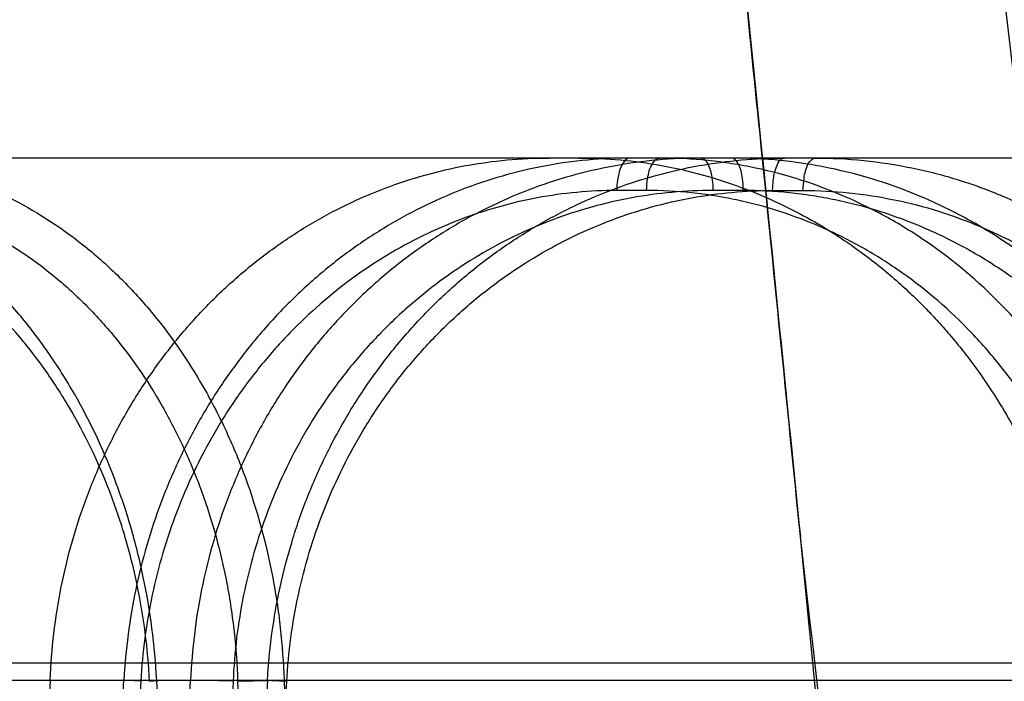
# Model space of a CAD drawing. Header units: millimetres. Extents: x 0 to 297, y 0 to 210.
# Tile 304 of 455: x 143.565 to 143.6364, y 160.6613 to 160.7093. Entities that reach past the tile are written whole.
import ezdxf

# ---------------------------------------------------------------- set-up
doc = ezdxf.new("R2010")
doc.units = ezdxf.units.MM
doc.header["$LTSCALE"] = 16.335
doc.layers.add('INTFCLR_144815', color=7, linetype='CONTINUOUS')

msp = doc.modelspace()

# ---------------------------------------------------------------- linework, layer by layer
at = {"layer": 'INTFCLR_144815', "color": 9, "linetype": 'Continuous'}
for p, q in [((143.6583774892, 160.699298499), (143.3487444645, 160.699298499)), ((143.610484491, 160.6969403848), (143.6083158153, 160.6969403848)), ((143.6175080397, 160.6969403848), (143.6152918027, 160.6969403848)), ((143.6196305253, 160.6969403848), (143.6218467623, 160.6969403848)), ((143.2760151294, 160.6626480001), (143.7294694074, 160.6626480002)), ((143.3291708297, 160.6613919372), (143.6983226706, 160.6613919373)), ((143.5680440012, 160.579298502), (143.572537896, 160.6613919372)), ((143.57389204, 160.5792984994), (143.577380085, 160.6613919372)), ((143.5744087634, 160.6613082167), (143.5753745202, 160.6613842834)), ((143.5744087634, 160.6613082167), (143.5753745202, 160.6613842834)), ((143.5792591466, 160.579298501), (143.574919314, 160.6613919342)), ((143.5829680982, 160.661391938), (143.5784573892, 160.5792984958)), ((143.5807938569, 160.6613082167), (143.584160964, 160.6613919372)), ((143.584160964, 160.6613919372), (143.5868095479, 160.5792985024)), ((143.5737652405, 160.6613082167), (143.5692735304, 160.5792985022)), ((143.580464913, 160.6613082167), (143.5769826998, 160.5792984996)), ((143.5798496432, 160.5792984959), (143.5843578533, 160.6613082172)), ((143.5807938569, 160.6613082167), (143.5834430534, 160.579298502))]:
    msp.add_line(p, q, dxfattribs=at)
at = {"layer": 'INTFCLR_144815', "color": 6, "linetype": 'Continuous'}
for p, q in [((143.5671834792, 160.6613919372), (143.5638472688, 160.579298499)), ((143.5737652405, 160.6613082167), (143.5723583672, 160.6613980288)), ((143.5737652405, 160.6613082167), (143.5723583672, 160.6613980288)), ((143.580464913, 160.6613082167), (143.577380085, 160.6613919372)), ((143.5827527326, 160.6613994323), (143.5843578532, 160.6613082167)), ((143.5827527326, 160.6613994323), (143.5843578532, 160.6613082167))]:
    msp.add_line(p, q, dxfattribs=at)
msp.add_ellipse((143.076579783, 157.808963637), major_axis=(0, 4.8846453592), ratio=0.1377199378, start_param=-0.9685585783, end_param=-0.9445698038, dxfattribs=at)
at = {"layer": 'INTFCLR_144815', "color": 7, "linetype": 'Continuous'}
for points, knots in [([(143.5667831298, 161.2100770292), (143.566373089, 161.2100848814), (143.5662042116, 161.2087925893), (143.5660589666, 161.207681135), (143.5660042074, 161.2062442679), (143.5659869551, 161.2048796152), (143.5659983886, 161.2034553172), (143.566030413, 161.201994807), (143.5660867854, 161.2002996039), (143.5661569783, 161.1986833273), (143.5662362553, 161.197109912), (143.5663101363, 161.1957737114), (143.5663935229, 161.1943741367), (143.5664867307, 161.192902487), (143.5665983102, 161.1912372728), (143.5667320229, 161.1893452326), (143.5668841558, 161.1872961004), (143.5670567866, 161.1850680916), (143.5672526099, 161.1826360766), (143.5674733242, 161.1799923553), (143.5677221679, 161.1771052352), (143.5680058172, 161.1739083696), (143.5683281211, 161.1703759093), (143.5686877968, 161.1665319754), (143.5690904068, 161.1623245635), (143.5695584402, 161.1575357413), (143.5700773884, 161.152332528), (143.5706549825, 161.1466421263), (143.5713021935, 161.1403644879), (143.5720546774, 161.1331737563), (143.5729021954, 161.1251847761), (143.5738649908, 161.1162156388), (143.5749525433, 161.1061901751), (143.5762053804, 161.0947454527), (143.5776218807, 161.0819025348), (143.579230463, 161.067404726), (143.5810436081, 161.0511325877), (143.5830331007, 161.0333214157), (143.585192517, 161.0139991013), (143.5874800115, 160.9935058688), (143.589908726, 160.9716852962), (143.5924376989, 160.9488655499), (143.5950563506, 160.925103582), (143.5977448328, 160.9005419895), (143.6005193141, 160.8749945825), (143.6033933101, 160.8482938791), (143.6063421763, 160.8206231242), (143.6093229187, 160.7923506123), (143.6123217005, 160.7635831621), (143.6153615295, 160.7340705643), (143.6184831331, 160.7033750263), (143.6205772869, 160.6825018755), (143.6216420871, 160.671812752)], [0, 0, 0, 0, 0.0022727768, 0.0047552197, 0.0072724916, 0.0099339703, 0.0124032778, 0.0151433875, 0.0180360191, 0.0218007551, 0.0241093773, 0.0267664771, 0.0292170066, 0.0318792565, 0.0349383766, 0.0384659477, 0.0423906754, 0.04632546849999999, 0.0508500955, 0.0559119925, 0.0610273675, 0.0669092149, 0.0736979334, 0.08068481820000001, 0.088304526, 0.0971210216, 0.107349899, 0.1172826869, 0.1288180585, 0.1423236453, 0.1573498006, 0.173339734, 0.1923142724, 0.213234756, 0.2371428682, 0.2639186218, 0.2940716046, 0.3278777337, 0.3632382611, 0.4018184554, 0.4421522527, 0.4849100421, 0.5290549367, 0.5746333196, 0.6218382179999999, 0.6714657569, 0.7234577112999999, 0.7760520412, 0.8290144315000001, 0.8837447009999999, 0.9404699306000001, 1, 1, 1, 1]), ([(143.6216420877, 160.6718127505), (143.6206718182, 160.6815487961), (143.6188388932, 160.699833), (143.6162211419, 160.7256264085), (143.6138914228, 160.7483495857), (143.6118089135, 160.7684819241), (143.6099361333, 160.7864469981), (143.6082507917, 160.8025039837), (143.6067157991, 160.8170403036), (143.6053008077, 160.8303690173), (143.6040006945, 160.8425571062), (143.6028249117, 160.853533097), (143.6017797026, 160.8632545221), (143.6008434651, 160.87193421), (143.6000042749, 160.8796924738), (143.599255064, 160.8866029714), (143.5985849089, 160.8927714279), (143.5979817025, 160.8983134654), (143.5974426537, 160.9032577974), (143.5969515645, 160.9077555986), (143.5965122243, 160.9117740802), (143.5961184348, 160.9153715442), (143.5957610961, 160.9186326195), (143.5954363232, 160.9215936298), (143.5951395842, 160.9242965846), (143.5948717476, 160.9267343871), (143.5946263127, 160.9289666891), (143.59440117, 160.9310130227), (143.5941953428, 160.9328827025), (143.5939997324, 160.9346586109), (143.5938167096, 160.9363193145), (143.5935909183, 160.9383671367), (143.5934308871, 160.9398175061), (143.5933210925, 160.9408124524)], [0, 0, 0, 0, 0.1085181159, 0.2038078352, 0.2875461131, 0.3618636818, 0.4282885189, 0.487877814, 0.5409311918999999, 0.5904083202, 0.6365382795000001, 0.6768771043, 0.7128403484, 0.7449807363, 0.7737025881, 0.7993897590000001, 0.8220747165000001, 0.8425199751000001, 0.8612199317, 0.8772376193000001, 0.8927018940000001, 0.9060547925, 0.9173756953, 0.9290872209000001, 0.9390925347, 0.9475344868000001, 0.9562877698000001, 0.964000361, 0.9703674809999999, 0.9771498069, 0.9838162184, 0.9888979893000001, 1, 1, 1, 1])]:
    msp.add_open_spline(points, degree=3, knots=knots, dxfattribs=at)
at = {"layer": 'INTFCLR_144815', "color": 9, "linetype": 'Continuous'}
for points, knots in [([(143.6916378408, 160.1957301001), (143.6844213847, 160.2727009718), (143.6675286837, 160.4429434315), (143.6384337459, 160.7009647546), (143.6045463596, 160.9622026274), (143.5795850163, 161.1300172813), (143.56678313, 161.2100770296)], [0, 0, 0, 0, 0.2268957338, 0.5020939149, 0.7620442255, 1, 1, 1, 1]), ([(143.574919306, 160.6613919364), (143.5747879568, 160.6639058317), (143.5743037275, 160.6676579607), (143.5732382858, 160.6719167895), (143.5724910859, 160.6742930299), (143.5712540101, 160.6777361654), (143.5694273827, 160.6815666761), (143.567150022, 160.6850840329), (143.5657426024, 160.6869662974), (143.563580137, 160.6895989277), (143.5611382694, 160.6919626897), (143.5584619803, 160.6939629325), (143.5566577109, 160.6951716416), (143.5534228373, 160.696990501), (143.5499318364, 160.6982661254), (143.5468723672, 160.6989031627), (143.5448259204, 160.6992066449), (143.5432762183, 160.6992984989), (143.542245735, 160.699298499)], [0, 0, 0, 0, 0.1372712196, 0.2052298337, 0.2392153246, 0.2730583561, 0.4047297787, 0.4692984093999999, 0.5013153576, 0.5328355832, 0.6550823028, 0.685130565, 0.7150016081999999, 0.7734436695, 0.8872368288, 0.9156003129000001, 0.9438071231, 1, 1, 1, 1]), ([(143.552182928, 160.699298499), (143.5542287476, 160.699298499), (143.5573228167, 160.6989318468), (143.5607800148, 160.6978946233), (143.5627230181, 160.6971278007), (143.5656228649, 160.6957907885), (143.5688267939, 160.693730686), (143.5716833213, 160.6912047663), (143.5732469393, 160.6896023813), (143.5755297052, 160.6870240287), (143.5775207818, 160.6841454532), (143.5791960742, 160.6810595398), (143.5802544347, 160.678891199), (143.5818844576, 160.6749278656), (143.5830259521, 160.6707490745), (143.5836544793, 160.66707298), (143.5839831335, 160.664560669), (143.5841192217, 160.6626609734), (143.584160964, 160.6613919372)], [0, 0, 0, 0, 0.1122131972, 0.1688827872, 0.1976770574, 0.2267148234, 0.3439892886, 0.40465764, 0.4356288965, 0.4667317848, 0.5935166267, 0.6262191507, 0.6593305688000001, 0.7258095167, 0.8610570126, 0.8956709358, 0.930355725, 1, 1, 1, 1]), ([(143.6092918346, 160.699298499), (143.6089765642, 160.699298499), (143.6085339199, 160.6985983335), (143.6083652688, 160.697779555), (143.6083176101, 160.6971931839), (143.6083158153, 160.6969403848)], [0, 0, 0, 0, 0.3536798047, 0.7163952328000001, 1, 1, 1, 1]), ([(143.610484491, 160.6969403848), (143.6104865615, 160.6972320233), (143.6105529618, 160.6979148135), (143.6107432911, 160.6987751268), (143.6112426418, 160.699298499), (143.6114605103, 160.699298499)], [0, 0, 0, 0, 0.3249454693, 0.7572556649, 1, 1, 1, 1]), ([(143.6477222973, 160.661391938), (143.647618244, 160.6639068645), (143.6471350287, 160.6676689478), (143.6460067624, 160.6719213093), (143.6452047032, 160.6742954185), (143.6438602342, 160.6777562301), (143.6418509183, 160.6815986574), (143.6393526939, 160.685092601), (143.6377986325, 160.6869700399), (143.6353795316, 160.6896253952), (143.6326541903, 160.6919842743), (143.6296913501, 160.6939658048), (143.6276674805, 160.6951776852), (143.6240138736, 160.6970083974), (143.6201056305, 160.6982708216), (143.6166805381, 160.6989035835), (143.6143708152, 160.699207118), (143.6126237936, 160.699298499), (143.6114605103, 160.699298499)], [0, 0, 0, 0, 0.1304370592, 0.1952530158, 0.2277726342, 0.2602431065, 0.3876391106, 0.4509388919, 0.4825686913, 0.5138780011, 0.6370759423, 0.6678190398, 0.6985664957, 0.7592577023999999, 0.8793245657, 0.9095586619, 0.9397177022, 1, 1, 1, 1]), ([(143.6144318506, 160.699298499), (143.6147286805, 160.699298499), (143.6151026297, 160.6985657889), (143.6152485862, 160.6977801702), (143.6152902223, 160.6971930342), (143.6152918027, 160.6969403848)], [0, 0, 0, 0, 0.3410029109, 0.7097465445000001, 1, 1, 1, 1]), ([(143.6541630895, 160.6613919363), (143.6540245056, 160.6639104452), (143.6534813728, 160.6676765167), (143.652276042, 160.67192337), (143.6514270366, 160.6742963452), (143.6500074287, 160.6777628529), (143.6479032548, 160.6816065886), (143.6453115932, 160.685094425), (143.6437015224, 160.6869707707), (143.641193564, 160.6896298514), (143.6383804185, 160.6919871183), (143.6353331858, 160.6939661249), (143.6332503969, 160.6951782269), (143.6294946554, 160.6970092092), (143.6254900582, 160.6982707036), (143.6219841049, 160.6989035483), (143.619622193, 160.6992070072), (143.6178367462, 160.6992984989), (143.6166480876, 160.699298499)], [0, 0, 0, 0, 0.1288424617, 0.1930338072, 0.2252879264, 0.2575272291, 0.384363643, 0.447594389, 0.4792415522, 0.5106015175, 0.6342979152, 0.6652280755, 0.6961834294, 0.7573337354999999, 0.8784031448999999, 0.9088847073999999, 0.939282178, 1, 1, 1, 1]), ([(143.6175080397, 160.6969403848), (143.6175062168, 160.6972317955), (143.6174458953, 160.6979139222), (143.6172928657, 160.6987395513), (143.6168493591, 160.699298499), (143.6166480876, 160.699298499)], [0, 0, 0, 0, 0.3325914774, 0.7702901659, 1, 1, 1, 1]), ([(143.6196305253, 160.6969403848), (143.6196320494, 160.6971840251), (143.6196706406, 160.697753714), (143.6198138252, 160.6985363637), (143.6201772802, 160.699298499), (143.6204904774, 160.699298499)], [0, 0, 0, 0, 0.2802487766, 0.6397500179, 1, 1, 1, 1]), ([(143.6218467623, 160.6969403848), (143.6218485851, 160.6972317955), (143.6219089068, 160.6979139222), (143.6220619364, 160.6987395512), (143.6225054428, 160.699298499), (143.6227067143, 160.699298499)], [0, 0, 0, 0, 0.3325914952, 0.7702902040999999, 1, 1, 1, 1]), ([(143.6227067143, 160.699298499), (143.6250640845, 160.699298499), (143.6286161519, 160.6989360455), (143.6326236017, 160.6978973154), (143.6348732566, 160.6971293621), (143.6381957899, 160.6958047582), (143.6418909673, 160.6937630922), (143.6452345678, 160.6912143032), (143.6470533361, 160.6896066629), (143.6496745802, 160.6870544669), (143.6519961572, 160.6841781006), (143.6539634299, 160.68106399), (143.6551932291, 160.6789009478), (143.6570855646, 160.6749616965), (143.6584350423, 160.6707678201), (143.6591830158, 160.6670749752), (143.6595753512, 160.6645640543), (143.6597427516, 160.6626621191), (143.6597976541, 160.6613919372)], [0, 0, 0, 0, 0.1208501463, 0.1814032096, 0.2119749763, 0.2426503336, 0.3647425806, 0.4266530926, 0.4579310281, 0.4891255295, 0.6141870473, 0.6459586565, 0.6779489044, 0.7416879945, 0.8697536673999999, 0.9022899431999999, 0.9348235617, 1, 1, 1, 1]), ([(143.5744087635, 160.661308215), (143.574283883, 160.6636713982), (143.573826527, 160.6671985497), (143.5728217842, 160.6712015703), (143.5721178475, 160.6734352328), (143.5709524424, 160.6766719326), (143.5692325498, 160.680272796), (143.5670885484, 160.683578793), (143.5657637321, 160.6853480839), (143.5637283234, 160.687822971), (143.5614301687, 160.6900447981), (143.5589118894, 160.6919249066), (143.5572141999, 160.693061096), (143.5541705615, 160.6947709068), (143.5508862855, 160.6959697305), (143.5480082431, 160.6965688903), (143.5460832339, 160.6968543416), (143.5446255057, 160.6969403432), (143.5436562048, 160.6969403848)], [0, 0, 0, 0, 0.1372189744, 0.2051572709, 0.2391345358, 0.2729704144, 0.4046232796, 0.4691910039, 0.5012093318, 0.532732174, 0.6549974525, 0.6850517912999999, 0.7149291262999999, 0.7733849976, 0.8872107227, 0.9155819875, 0.9437956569, 1, 1, 1, 1]), ([(143.5507724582, 160.6969403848), (143.5526942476, 160.6969402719), (143.5556007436, 160.6965958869), (143.5588479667, 160.6956205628), (143.560672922, 160.6948999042), (143.563396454, 160.6936429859), (143.566405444, 160.6917065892), (143.5690875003, 160.6893322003), (143.5705555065, 160.6878259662), (143.5726988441, 160.6854022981), (143.57456761, 160.6826963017), (143.5761397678, 160.679795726), (143.5771329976, 160.6777574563), (143.5786624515, 160.6740317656), (143.5797323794, 160.6701037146), (143.5803211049, 160.666648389), (143.5806285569, 160.6642867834), (143.5807552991, 160.662501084), (143.5807938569, 160.6613082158)], [0, 0, 0, 0, 0.1121881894, 0.1688419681, 0.1976277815, 0.2266576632, 0.3439058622, 0.4045631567, 0.4355300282, 0.4666294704, 0.5934112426, 0.6261161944, 0.6592317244, 0.7257227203, 0.8610048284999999, 0.8956301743, 0.9303276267, 1, 1, 1, 1]), ([(143.6083158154, 160.6969403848), (143.6073487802, 160.6969402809), (143.6054135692, 160.69685154), (143.6025323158, 160.6964495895), (143.5996906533, 160.6957840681), (143.5969068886, 160.6948590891), (143.594202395, 160.6936806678), (143.5915974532, 160.6922578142), (143.5891104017, 160.6906014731), (143.5867589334, 160.6887226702), (143.5845587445, 160.6866353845), (143.5825264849, 160.6843537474), (143.5806756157, 160.681895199), (143.5790197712, 160.6792762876), (143.5775698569, 160.676515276), (143.5763369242, 160.6736312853), (143.5753298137, 160.6706462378), (143.5745549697, 160.6675831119), (143.5740190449, 160.6644640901), (143.5738229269, 160.6623616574), (143.5737652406, 160.6613082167)], [0, 0, 0, 0, 0.0530568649, 0.1061093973, 0.1593969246, 0.2129613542, 0.2668340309, 0.3210375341, 0.3756021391, 0.4305716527, 0.4859732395, 0.5417976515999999, 0.598018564, 0.6546259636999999, 0.7116114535, 0.7689383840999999, 0.8265308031, 0.8842829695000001, 0.9421158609, 1, 1, 1, 1]), ([(143.6152918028, 160.6969403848), (143.6143042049, 160.6969402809), (143.612329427, 160.69685174), (143.6093907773, 160.6964500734), (143.6064960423, 160.6957848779), (143.6036638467, 160.6948602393), (143.600915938, 160.6936821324), (143.5982729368, 160.6922595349), (143.5957534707, 160.6906033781), (143.5933754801, 160.6887246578), (143.5911548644, 160.6866373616), (143.5891084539, 160.6843555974), (143.5872498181, 160.6818968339), (143.5855926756, 160.6792776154), (143.5841479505, 160.6765162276), (143.582926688, 160.673631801), (143.5819376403, 160.6706462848), (143.5811870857, 160.6675826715), (143.5806815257, 160.6644631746), (143.5805096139, 160.662361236), (143.580464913, 160.6613082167)], [0, 0, 0, 0, 0.05385141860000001, 0.1076145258, 0.1615168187, 0.2155885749, 0.2698527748, 0.3243277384, 0.3790435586, 0.4340472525, 0.4893727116, 0.5450201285, 0.600975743, 0.6572438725, 0.7138321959, 0.7707214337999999, 0.8278541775, 0.8851436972, 0.9425295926, 1, 1, 1, 1]), ([(143.5843578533, 160.6613082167), (143.58441583, 160.6623630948), (143.5846145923, 160.6644687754), (143.5851604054, 160.6675917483), (143.5859506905, 160.6706573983), (143.5869781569, 160.6736430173), (143.5882361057, 160.6765263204), (143.5897157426, 160.6792865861), (143.5914061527, 160.6819050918), (143.5932960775, 160.6843632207), (143.5953714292, 160.68664416), (143.5976184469, 160.6887306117), (143.6000201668, 160.6906085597), (143.6025602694, 160.6922637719), (143.6052203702, 160.6936852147), (143.6079819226, 160.6948621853), (143.6108245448, 160.6957860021), (143.6137262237, 160.6964505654), (143.616667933, 160.6968517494), (143.6186432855, 160.6969403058), (143.6196305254, 160.6969403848)], [0, 0, 0, 0, 0.0573704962, 0.1147152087, 0.1719891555, 0.2291081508, 0.2859985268, 0.3426328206, 0.3989939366, 0.4550614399, 0.5108213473, 0.566261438, 0.6213772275, 0.6761800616, 0.7306953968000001, 0.78495367, 0.8389832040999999, 0.8927952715, 0.9463889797, 1, 1, 1, 1]), ([(143.6445446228, 160.6613082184), (143.6444477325, 160.6636721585), (143.6439952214, 160.6672084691), (143.6429361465, 160.6712057), (143.6421835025, 160.6734374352), (143.6409214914, 160.6766905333), (143.6390346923, 160.680302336), (143.6366883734, 160.6835867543), (143.6352287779, 160.6853515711), (143.6329567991, 160.6878476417), (143.6303967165, 160.6900649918), (143.6276132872, 160.691927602), (143.6257119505, 160.693066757), (143.622279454, 160.6947876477), (143.6186074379, 160.6959741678), (143.6153893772, 160.696569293), (143.6132191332, 160.6968547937), (143.6115775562, 160.6969403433), (143.610484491, 160.6969403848)], [0, 0, 0, 0, 0.1304692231, 0.195296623, 0.2278209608, 0.2602955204, 0.3877013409, 0.4510002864, 0.482628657, 0.5139363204, 0.6371215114, 0.6678607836, 0.6986043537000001, 0.7592876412, 0.8793364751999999, 0.9095668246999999, 0.939722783, 1, 1, 1, 1]), ([(143.6527965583, 160.6613082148), (143.6526654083, 160.6636756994), (143.6521535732, 160.6672159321), (143.651018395, 160.6712077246), (143.6502194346, 160.673438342), (143.6488834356, 160.6766969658), (143.6469037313, 160.6803101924), (143.644465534, 160.6835885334), (143.6429509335, 160.6853522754), (143.6405918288, 160.6878519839), (143.6379457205, 160.6900677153), (143.6350797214, 160.6919279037), (143.6331208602, 160.6930672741), (143.629588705, 160.6947884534), (143.6258226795, 160.6959740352), (143.6225257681, 160.6965692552), (143.620304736, 160.6968546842), (143.6186257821, 160.6969403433), (143.6175080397, 160.6969403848)], [0, 0, 0, 0, 0.1288133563, 0.1929938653, 0.2252436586, 0.2574793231, 0.3843072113, 0.4475385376, 0.4791869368, 0.5105487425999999, 0.6342565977, 0.6651901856, 0.6961489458, 0.7573064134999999, 0.8783917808, 0.9088769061, 0.9392774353, 1, 1, 1, 1]), ([(143.6218467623, 160.6969403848), (143.6240619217, 160.6969402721), (143.627399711, 160.6965998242), (143.6311651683, 160.6956230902), (143.6332789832, 160.6949013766), (143.6364007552, 160.6936561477), (143.6398726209, 160.6917370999), (143.643013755, 160.689341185), (143.6447223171, 160.6878300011), (143.6471848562, 160.6854309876), (143.649365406, 160.6827270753), (143.6512130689, 160.6797999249), (143.6523681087, 160.6777666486), (143.6541452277, 160.6740636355), (143.6554118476, 160.6701213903), (143.6561137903, 160.666650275), (143.6564816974, 160.6642899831), (143.6566382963, 160.6625021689), (143.6566894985, 160.6613082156)], [0, 0, 0, 0, 0.1208400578, 0.1813858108, 0.2119535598, 0.2426250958, 0.3647039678, 0.4266081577, 0.4578834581, 0.4890757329, 0.614133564, 0.6459059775, 0.6778979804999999, 0.741642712, 0.8697256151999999, 0.9022679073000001, 0.9348083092, 1, 1, 1, 1]), ([(143.6751842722, 160.1447785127), (143.6737808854, 160.1606004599), (143.6654511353, 160.2533966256), (143.6485537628, 160.429176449), (143.6312336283, 160.5889487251), (143.6216420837, 160.6718127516)], [0, 0, 0, 0, 0.08995059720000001, 0.5276123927, 1, 1, 1, 1])]:
    msp.add_open_spline(points, degree=3, knots=knots, dxfattribs=at)
at = {"layer": 'INTFCLR_144815', "color": 6, "linetype": 'Continuous'}
for points, knots in [([(143.5671834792, 160.6613919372), (143.5672295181, 160.6625253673), (143.56741059, 160.6647977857), (143.5679497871, 160.6681797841), (143.568755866, 160.6715062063), (143.5698160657, 160.6747266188), (143.5711128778, 160.6778078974), (143.5726352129, 160.6807401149), (143.5743785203, 160.683518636), (143.5763338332, 160.6861274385), (143.5784797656, 160.6885383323), (143.5807969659, 160.690733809), (143.5832693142, 160.6927026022), (143.5858872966, 160.6944376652), (143.5886286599, 160.695923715), (143.591466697, 160.6971481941), (143.59437463, 160.6981038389), (143.5973394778, 160.6987900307), (143.6003539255, 160.699205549), (143.6023838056, 160.699298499), (143.6034018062, 160.699298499)], [0, 0, 0, 0, 0.058776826, 0.1179766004, 0.1772738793, 0.2359305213, 0.2934624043, 0.3503075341, 0.4069325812, 0.4632306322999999, 0.5190391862, 0.5739698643, 0.6284283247, 0.6825946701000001, 0.7364974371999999, 0.7897850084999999, 0.8425356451, 0.8948861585, 0.9472525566, 1, 1, 1, 1]), ([(143.6092918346, 160.699298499), (143.608254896, 160.699298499), (143.6061716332, 160.6992014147), (143.603065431, 160.6987644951), (143.5999975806, 160.6980373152), (143.5970051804, 160.6970290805), (143.5941143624, 160.695752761), (143.5913411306, 160.6942199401), (143.5886955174, 160.6924378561), (143.5861946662, 160.6904176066), (143.5838619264, 160.6881785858), (143.581713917, 160.6857398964), (143.5797629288, 160.6831183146), (143.5780182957, 160.6803267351), (143.5764951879, 160.6773893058), (143.5752073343, 160.6743369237), (143.574160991, 160.671195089), (143.5733599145, 160.6679862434), (143.5728029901, 160.6647125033), (143.5725983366, 160.6625045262), (143.5725378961, 160.6613919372)], [0, 0, 0, 0, 0.0534759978, 0.1073695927, 0.1615441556, 0.2158360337, 0.2699875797, 0.3242911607, 0.3790340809, 0.4342823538, 0.4898826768, 0.5455846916, 0.60168573, 0.658223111, 0.7151676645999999, 0.7721445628, 0.8288996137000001, 0.8857760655, 0.9425380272, 1, 1, 1, 1]), ([(143.6144318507, 160.699298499), (143.6133738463, 160.699298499), (143.6112478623, 160.6992015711), (143.6080758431, 160.6987639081), (143.6049374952, 160.6980324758), (143.601878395, 160.6970161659), (143.598931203, 160.6957300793), (143.5961139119, 160.6941888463), (143.593433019, 160.6923988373), (143.5909033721, 160.6903696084), (143.5885519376, 160.6881238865), (143.5863947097, 160.6856812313), (143.5844421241, 160.6830579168), (143.5827016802, 160.6802645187), (143.5811905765, 160.6773282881), (143.5799218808, 160.6742808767), (143.578903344, 160.6711559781), (143.5781326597, 160.6679645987), (143.5776083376, 160.6647062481), (143.5774277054, 160.6625033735), (143.577380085, 160.6613919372)], [0, 0, 0, 0, 0.05423161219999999, 0.1089094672, 0.1639134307, 0.2191744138, 0.2739104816, 0.3285177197, 0.3835671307, 0.4389324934, 0.4945384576, 0.5500313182, 0.6057799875, 0.6619724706, 0.7185444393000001, 0.7748604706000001, 0.8309934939, 0.8868418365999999, 0.942977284, 1, 1, 1, 1]), ([(143.5829681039, 160.6613919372), (143.5830299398, 160.6625247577), (143.5832442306, 160.664792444), (143.583836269, 160.6681599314), (143.5846968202, 160.6714689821), (143.5858147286, 160.6746782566), (143.5871754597, 160.6777588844), (143.5887669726, 160.6806945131), (143.5905822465, 160.6834757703), (143.5926107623, 160.6860858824), (143.5948333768, 160.6885005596), (143.5972313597, 160.6907024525), (143.5997881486, 160.6926788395), (143.6024913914, 160.6944203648), (143.6053189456, 160.6959124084), (143.6082421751, 160.6971415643), (143.6112369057, 160.6981016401), (143.6142816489, 160.6987893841), (143.6173723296, 160.6992054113), (143.6194486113, 160.699298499), (143.6204904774, 160.699298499)], [0, 0, 0, 0, 0.05790921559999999, 0.1161219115, 0.1743465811, 0.2322413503, 0.289399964, 0.3460628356, 0.4025038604, 0.4587380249, 0.5146033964, 0.5698261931, 0.6247168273, 0.6793563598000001, 0.7337610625, 0.7876995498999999, 0.8410143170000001, 0.8940806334, 0.9468194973, 1, 1, 1, 1]), ([(143.6055703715, 160.699298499), (143.6065748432, 160.699298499), (143.6085814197, 160.6992078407), (143.6115723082, 160.6988016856), (143.6145281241, 160.6981274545), (143.6173953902, 160.6971985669), (143.6200428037, 160.6960796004), (143.6223680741, 160.6948727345), (143.6243451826, 160.6936683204), (143.6260320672, 160.6924977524), (143.6274827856, 160.6913742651), (143.6287360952, 160.6903072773), (143.6298226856, 160.6893023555), (143.6307801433, 160.68834952), (143.6316938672, 160.6873773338), (143.6326390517, 160.6862998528), (143.6336612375, 160.6850392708), (143.6347566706, 160.6835618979), (143.6359137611, 160.6818325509), (143.6371221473, 160.6797957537), (143.6383547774, 160.6773964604), (143.6395536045, 160.674608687), (143.6406177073, 160.6715085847), (143.6414686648, 160.6682037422), (143.6420598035, 160.6648200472), (143.6422758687, 160.6625320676), (143.64233871, 160.6613919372)], [0, 0, 0, 0, 0.051794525, 0.103406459, 0.1554411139, 0.2079130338, 0.258615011, 0.3034672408, 0.3428802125, 0.3779094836, 0.409286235, 0.4374562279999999, 0.4627558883, 0.4855844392, 0.5070941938, 0.5315398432, 0.5594745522, 0.5907557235, 0.6263429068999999, 0.6667192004, 0.7128068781, 0.7653355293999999, 0.8230587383, 0.8816403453, 0.9411211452, 1, 1, 1, 1])]:
    msp.add_open_spline(points, degree=3, knots=knots, dxfattribs=at)

doc.saveas('drawing.dxf')
